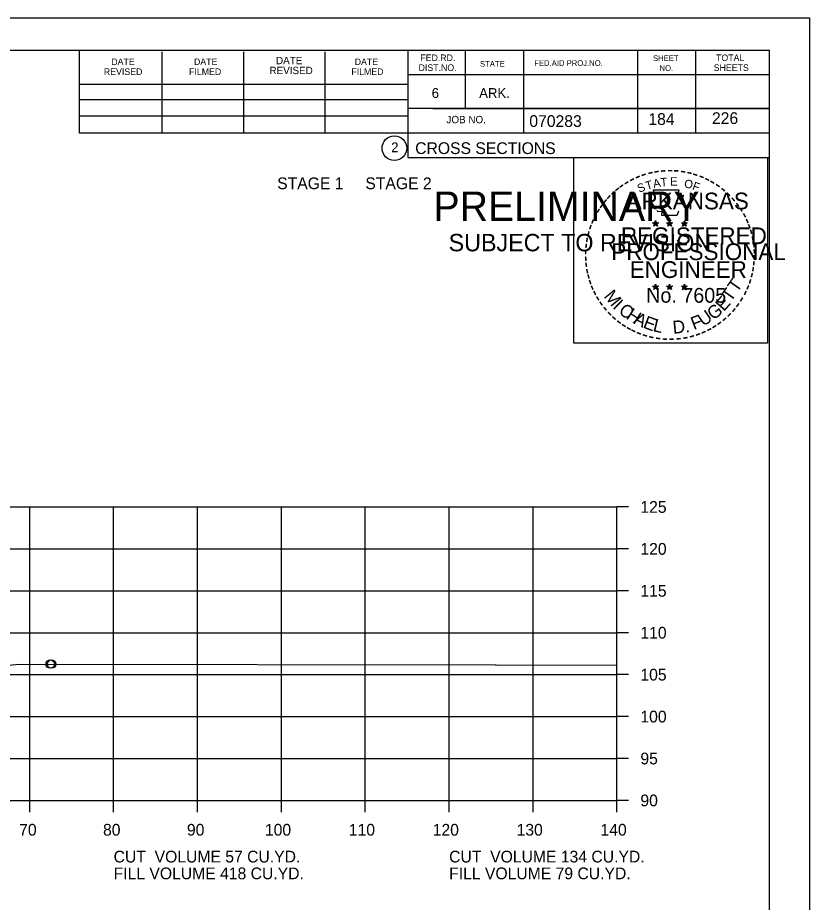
# Model space of a CAD drawing. Extents: x 1175611 to 1176402, y -433344 to -416213.
# Drawn here: x 1175849.5 to 1175943.9, y -425342.2 to -425236.7 of the extents above; entities that cross this region are included whole.
import ezdxf

# ---------------------------------------------------------------- set-up
doc = ezdxf.new("R2010")
doc.units = 0
for name, color, linetype in [('Default', 7, 'Continuous'), ('R_Axis', 7, 'Continuous'), ('R_Axis Annot', 7, 'Continuous'), ('R_Border', 7, 'Continuous'), ('R_Border Notes', 7, 'Continuous'), ('R_Border PE', 7, 'Continuous'), ('R_Border Prem', 7, 'Continuous'), ('R_Exist Surface', 7, 'Continuous'), ('R_Grid', 7, 'Continuous'), ('R_No Plot', 7, 'Continuous')]:
    doc.layers.add(name, color=color, linetype=linetype)

msp = doc.modelspace()

# ---------------------------------------------------------------- linework, layer by layer
at = {"layer": 'R_Axis'}
for p, q in [((1175920.97, -425330.04), (1175920.97, -425295.04)), ((1175922.37, -425295.04), (1175920.97, -425295.04)), ((1175922.37, -425300.04), (1175920.97, -425300.04)), ((1175922.37, -425305.04), (1175920.97, -425305.04)), ((1175922.37, -425310.04), (1175920.97, -425310.04)), ((1175922.37, -425315.04), (1175920.97, -425315.04)), ((1175922.37, -425320.04), (1175920.97, -425320.04)), ((1175922.37, -425325.04), (1175920.97, -425325.04)), ((1175640.97, -425330.04), (1175920.97, -425330.04)), ((1175850.97, -425331.44), (1175850.97, -425330.04)), ((1175860.97, -425331.44), (1175860.97, -425330.04)), ((1175870.97, -425331.44), (1175870.97, -425330.04)), ((1175880.97, -425331.44), (1175880.97, -425330.04)), ((1175890.97, -425331.44), (1175890.97, -425330.04)), ((1175900.97, -425331.44), (1175900.97, -425330.04)), ((1175910.97, -425331.44), (1175910.97, -425330.04)), ((1175920.97, -425331.44), (1175920.97, -425330.04)), ((1175922.37, -425330.04), (1175920.97, -425330.04))]:
    msp.add_line(p, q, dxfattribs=at)
at = {"layer": 'R_Border'}
for p, q in [((1175622.97, -425240.58), (1175939.15, -425240.58)), ((1175856.89, -425250.46), (1175856.89, -425240.58)), ((1175866.75, -425250.46), (1175866.75, -425240.78)), ((1175876.51, -425250.46), (1175876.51, -425240.78)), ((1175886.19, -425250.46), (1175886.19, -425240.78)), ((1175896.05, -425240.58), (1175896.05, -425253.38)), ((1175902.89, -425240.58), (1175902.89, -425247.52)), ((1175909.83, -425240.58), (1175909.83, -425250.46)), ((1175923.41, -425240.58), (1175923.41, -425250.46)), ((1175930.35, -425240.58), (1175930.35, -425250.46)), ((1175939.15, -425446.04), (1175939.15, -425240.58)), ((1175939.15, -425243.52), (1175896.05, -425243.52)), ((1175939.15, -425243.5), (1175939.15, -425243.5)), ((1175856.89, -425244.6), (1175896.05, -425244.6)), ((1175856.89, -425246.46), (1175896.05, -425246.46)), ((1175939.15, -425247.52), (1175896.05, -425247.52)), ((1175899.01, -425247.52), (1175939.15, -425247.52)), ((1175856.89, -425250.46), (1175856.89, -425248.4)), ((1175856.89, -425248.4), (1175896.05, -425248.4)), ((1175939.15, -425250.46), (1175856.89, -425250.46)), ((1175896.05, -425253.38), (1175939.15, -425253.38))]:
    msp.add_line(p, q, dxfattribs=at)
msp.add_circle((1175894.44, -425252.25), 1.47, dxfattribs=at)
at = {"layer": 'R_Border PE'}
for p, q in [((1175925.23, -425261.14), (1175925.58, -425261.25)), ((1175925.23, -425261.14), (1175925.49, -425261.18)), ((1175925.23, -425261.14), (1175925.47, -425261.26)), ((1175925.37, -425261.55), (1175925.58, -425261.25)), ((1175925.37, -425261.55), (1175925.49, -425261.3)), ((1175925.37, -425261.55), (1175925.58, -425261.33)), ((1175925.58, -425260.88), (1175925.54, -425261.14)), ((1175925.58, -425261.25), (1175925.58, -425260.88)), ((1175925.58, -425260.88), (1175925.63, -425261.13)), ((1175925.93, -425261.14), (1175925.58, -425261.25)), ((1175925.8, -425261.55), (1175925.58, -425261.25)), ((1175925.8, -425261.55), (1175925.58, -425261.33)), ((1175925.93, -425261.14), (1175925.64, -425261.19)), ((1175925.8, -425261.55), (1175925.66, -425261.25)), ((1175925.93, -425261.14), (1175925.73, -425261.24)), ((1175926.9, -425261.14), (1175927.25, -425261.25)), ((1175926.9, -425261.14), (1175927.16, -425261.18)), ((1175926.9, -425261.14), (1175927.14, -425261.26)), ((1175927.04, -425261.55), (1175927.25, -425261.25)), ((1175927.04, -425261.55), (1175927.16, -425261.3)), ((1175927.04, -425261.55), (1175927.25, -425261.33)), ((1175927.25, -425260.88), (1175927.21, -425261.14)), ((1175927.25, -425261.25), (1175927.25, -425260.88)), ((1175927.25, -425260.88), (1175927.3, -425261.13)), ((1175927.6, -425261.14), (1175927.25, -425261.25)), ((1175927.47, -425261.55), (1175927.25, -425261.25)), ((1175927.47, -425261.55), (1175927.25, -425261.33)), ((1175927.6, -425261.14), (1175927.31, -425261.19)), ((1175927.47, -425261.55), (1175927.33, -425261.25)), ((1175927.6, -425261.14), (1175927.4, -425261.24)), ((1175928.67, -425261.15), (1175929.02, -425261.26)), ((1175928.67, -425261.15), (1175928.92, -425261.19)), ((1175928.67, -425261.15), (1175928.91, -425261.27)), ((1175928.8, -425261.56), (1175929.02, -425261.26)), ((1175928.8, -425261.56), (1175928.93, -425261.31)), ((1175928.8, -425261.56), (1175929.02, -425261.34)), ((1175929.02, -425260.9), (1175928.98, -425261.15)), ((1175929.02, -425261.26), (1175929.02, -425260.9)), ((1175929.02, -425260.9), (1175929.07, -425261.15)), ((1175929.36, -425261.15), (1175929.02, -425261.26)), ((1175929.23, -425261.56), (1175929.02, -425261.26)), ((1175929.23, -425261.56), (1175929.02, -425261.34)), ((1175929.36, -425261.15), (1175929.08, -425261.2)), ((1175929.23, -425261.56), (1175929.09, -425261.27)), ((1175929.36, -425261.15), (1175929.16, -425261.25)), ((1175925.23, -425268.71), (1175925.58, -425268.82)), ((1175925.23, -425268.71), (1175925.48, -425268.76)), ((1175925.23, -425268.71), (1175925.47, -425268.83)), ((1175925.36, -425269.12), (1175925.58, -425268.82)), ((1175925.36, -425269.12), (1175925.49, -425268.87)), ((1175925.36, -425269.12), (1175925.58, -425268.9)), ((1175925.58, -425268.46), (1175925.54, -425268.71)), ((1175925.58, -425268.82), (1175925.58, -425268.46)), ((1175925.58, -425268.46), (1175925.63, -425268.71)), ((1175925.93, -425268.71), (1175925.58, -425268.82)), ((1175925.79, -425269.12), (1175925.58, -425268.82)), ((1175925.79, -425269.12), (1175925.58, -425268.9)), ((1175925.93, -425268.71), (1175925.64, -425268.76)), ((1175925.79, -425269.12), (1175925.66, -425268.83)), ((1175925.93, -425268.71), (1175925.72, -425268.81)), ((1175926.9, -425268.71), (1175927.25, -425268.82)), ((1175926.9, -425268.71), (1175927.15, -425268.76)), ((1175926.9, -425268.71), (1175927.14, -425268.83)), ((1175927.03, -425269.12), (1175927.25, -425268.82)), ((1175927.03, -425269.12), (1175927.16, -425268.87)), ((1175927.03, -425269.12), (1175927.25, -425268.9)), ((1175927.25, -425268.46), (1175927.21, -425268.71)), ((1175927.25, -425268.82), (1175927.25, -425268.46)), ((1175927.25, -425268.46), (1175927.3, -425268.71)), ((1175927.6, -425268.71), (1175927.25, -425268.82)), ((1175927.46, -425269.12), (1175927.25, -425268.82)), ((1175927.46, -425269.12), (1175927.25, -425268.9)), ((1175927.6, -425268.71), (1175927.31, -425268.76)), ((1175927.46, -425269.12), (1175927.32, -425268.83)), ((1175927.6, -425268.71), (1175927.39, -425268.81)), ((1175928.67, -425268.72), (1175929.02, -425268.83)), ((1175928.67, -425268.72), (1175928.92, -425268.77)), ((1175928.67, -425268.72), (1175928.9, -425268.84)), ((1175928.8, -425269.13), (1175929.02, -425268.83)), ((1175928.8, -425269.13), (1175928.93, -425268.88)), ((1175928.8, -425269.13), (1175929.01, -425268.91)), ((1175929.02, -425268.47), (1175928.97, -425268.72)), ((1175929.23, -425269.13), (1175929.01, -425268.91)), ((1175929.02, -425268.83), (1175929.02, -425268.47)), ((1175929.02, -425268.47), (1175929.06, -425268.72)), ((1175929.36, -425268.72), (1175929.02, -425268.83)), ((1175929.23, -425269.13), (1175929.02, -425268.83)), ((1175929.36, -425268.72), (1175929.08, -425268.77)), ((1175929.23, -425269.13), (1175929.09, -425268.84)), ((1175929.36, -425268.72), (1175929.16, -425268.82))]:
    msp.add_line(p, q, dxfattribs=at)
for points in [[(1175925.28, -425257.26), (1175925.54, -425258.09)], [(1175928.79, -425258.18), (1175928.93, -425257.9), (1175928.24, -425257.92), (1175928.39, -425257.26), (1175925.28, -425257.26)], [(1175925.77, -425259.68), (1175925.77, -425259.77), (1175926.33, -425259.79), (1175926.28, -425260.26), (1175928.15, -425260.26), (1175928.35, -425259.73)], [(1175925.58, -425260.88), (1175925.8, -425261.55), (1175925.23, -425261.14), (1175925.93, -425261.14), (1175925.37, -425261.55), (1175925.58, -425260.88)], [(1175927.25, -425260.88), (1175927.47, -425261.55), (1175926.9, -425261.14), (1175927.6, -425261.14), (1175927.04, -425261.55), (1175927.25, -425260.88)], [(1175929.02, -425260.9), (1175929.23, -425261.56), (1175928.67, -425261.15), (1175929.36, -425261.15), (1175928.8, -425261.56), (1175929.02, -425260.9)], [(1175925.58, -425268.46), (1175925.79, -425269.12), (1175925.23, -425268.71), (1175925.93, -425268.71), (1175925.36, -425269.12), (1175925.58, -425268.46)], [(1175927.25, -425268.46), (1175927.46, -425269.12), (1175926.9, -425268.71), (1175927.6, -425268.71), (1175927.03, -425269.12), (1175927.25, -425268.46)], [(1175929.02, -425268.47), (1175929.23, -425269.13), (1175928.67, -425268.72), (1175929.36, -425268.72), (1175928.8, -425269.13), (1175929.02, -425268.47)]]:
    msp.add_lwpolyline(points, dxfattribs=at)
for centre, radius in [((1175925.58, -425261.25), 0.172), ((1175925.58, -425261.25), 0.145), ((1175925.58, -425261.25), 0.116), ((1175925.58, -425261.25), 0.0991), ((1175925.58, -425261.25), 0.0747), ((1175925.58, -425261.25), 0.0495), ((1175925.58, -425261.25), 0.0296), ((1175927.25, -425261.25), 0.172), ((1175927.25, -425261.25), 0.145), ((1175927.25, -425261.25), 0.116), ((1175927.25, -425261.25), 0.0991), ((1175927.25, -425261.25), 0.0747), ((1175927.25, -425261.25), 0.0495), ((1175927.25, -425261.25), 0.0296), ((1175929.02, -425261.26), 0.172), ((1175929.02, -425261.26), 0.145), ((1175929.02, -425261.26), 0.116), ((1175929.02, -425261.26), 0.0991), ((1175929.02, -425261.26), 0.0747), ((1175929.02, -425261.26), 0.0495), ((1175929.02, -425261.26), 0.0296), ((1175925.58, -425268.82), 0.172), ((1175925.58, -425268.82), 0.145), ((1175925.58, -425268.82), 0.116), ((1175925.58, -425268.82), 0.0991), ((1175925.58, -425268.82), 0.0747), ((1175925.58, -425268.82), 0.0495), ((1175925.58, -425268.82), 0.0296), ((1175927.25, -425268.82), 0.172), ((1175927.25, -425268.82), 0.145), ((1175927.25, -425268.82), 0.116), ((1175927.25, -425268.82), 0.0991), ((1175927.25, -425268.82), 0.0747), ((1175927.25, -425268.82), 0.0495), ((1175927.25, -425268.82), 0.0296), ((1175929.01, -425268.83), 0.172), ((1175929.01, -425268.83), 0.145), ((1175929.01, -425268.83), 0.116), ((1175929.01, -425268.83), 0.0991), ((1175929.01, -425268.83), 0.0747), ((1175929.01, -425268.83), 0.0495), ((1175929.01, -425268.83), 0.0296)]:
    msp.add_circle(centre, radius, dxfattribs=at)
at = {"layer": 'R_Exist Surface'}
msp.add_lwpolyline([(1175848.4, -425313.91), (1175849.77, -425313.78), (1175906.46, -425313.85), (1175906.57, -425313.85), (1175906.58, -425313.85), (1175920.97, -425313.91)], dxfattribs=at)
at = {"layer": 'R_Grid'}
for p, q in [((1175640.97, -425295.04), (1175920.97, -425295.04)), ((1175850.97, -425330.04), (1175850.97, -425295.04)), ((1175860.97, -425330.04), (1175860.97, -425295.04)), ((1175870.97, -425330.04), (1175870.97, -425295.04)), ((1175880.97, -425330.04), (1175880.97, -425295.04)), ((1175890.97, -425330.04), (1175890.97, -425295.04)), ((1175900.97, -425330.04), (1175900.97, -425295.04)), ((1175910.97, -425330.04), (1175910.97, -425295.04)), ((1175920.97, -425330.04), (1175920.97, -425295.04)), ((1175640.97, -425300.04), (1175920.97, -425300.04)), ((1175640.97, -425305.04), (1175920.97, -425305.04)), ((1175640.97, -425310.04), (1175920.97, -425310.04)), ((1175640.97, -425315.04), (1175920.97, -425315.04)), ((1175640.97, -425320.04), (1175920.97, -425320.04)), ((1175640.97, -425325.04), (1175920.97, -425325.04)), ((1175640.97, -425330.04), (1175920.97, -425330.04))]:
    msp.add_line(p, q, dxfattribs=at)
at = {"layer": 'R_No Plot'}
msp.add_line((1175610.57, -425236.69), (1175943.91, -425236.69), dxfattribs=at)
for points in [[(1175610.57, -425236.69), (1175943.91, -425236.69), (1175943.91, -425450.03), (1175610.57, -425450.03)], [(1175915.82, -425253.35), (1175938.92, -425253.35), (1175938.92, -425275.5), (1175915.82, -425275.5)]]:
    msp.add_lwpolyline(points, close=True, dxfattribs=at)
for centre in [(1175853.41, -425313.78), (1175853.57, -425313.78)]:
    msp.add_circle(centre, 0.5, dxfattribs=at)

# ---------------------------------------------------------------- texts
at = {"layer": 'Default'}
for s, p in [('STAGE 1     STAGE 2', (1175880.47, -425257.14)), ('CUT  VOLUME 57 CU.YD.', (1175860.97, -425337.44)), ('CUT  VOLUME 134 CU.YD.', (1175900.97, -425337.44)), ('FILL VOLUME 418 CU.YD.', (1175860.97, -425339.44)), ('FILL VOLUME 79 CU.YD.', (1175900.97, -425339.44))]:
    msp.add_text(s, height=1.4, dxfattribs=at).set_placement(p)
at = {"layer": 'R_Axis Annot'}
for s, p in [('125', (1175923.77, -425295.74)), ('120', (1175923.77, -425300.74)), ('115', (1175923.77, -425305.74)), ('110', (1175923.77, -425310.74)), ('105', (1175923.77, -425315.74)), ('100', (1175923.77, -425320.74)), ('95', (1175923.77, -425325.74)), ('90', (1175923.77, -425330.74)), ('70', (1175849.71, -425334.24)), ('80', (1175859.71, -425334.24)), ('90', (1175869.71, -425334.24)), ('100', (1175879.01, -425334.24)), ('110', (1175889.01, -425334.24)), ('120', (1175899.01, -425334.24)), ('130', (1175909.01, -425334.24)), ('140', (1175919.01, -425334.24))]:
    msp.add_text(s, height=1.4, dxfattribs=at).set_placement(p)
at = {"layer": 'R_Border'}
for s, height, p in [('DATE', 0.782, (1175860.69, -425242.34)), ('DATE', 0.782, (1175870.55, -425242.34)), ('DATE', 0.879, (1175880.33, -425242.24)), ('DATE', 0.782, (1175889.71, -425242.34)), ('FED.RD.', 0.782, (1175897.53, -425241.86)), ('SHEET', 0.684, (1175925.27, -425241.86)), ('TOTAL', 0.782, (1175932.79, -425241.86)), ('REVISED', 0.879, (1175879.55, -425243.42)), ('DIST.NO.', 0.782, (1175897.33, -425243.04)), ('STATE', 0.684, (1175904.65, -425242.54)), ('FED.AID PROJ.NO.', 0.684, (1175911.11, -425242.44)), ('NO.', 0.684, (1175926.05, -425243.04)), ('SHEETS', 0.782, (1175932.51, -425243.04)), ('REVISED', 0.782, (1175859.81, -425243.52)), ('FILMED', 0.782, (1175869.97, -425243.52)), ('FILMED', 0.782, (1175889.31, -425243.52)), ('6', 1.17, (1175898.89, -425246.26)), ('ARK.', 1.172, (1175904.55, -425246.26)), ('JOB NO.', 0.879, (1175900.65, -425249.28)), ('070283', 1.4, (1175910.53, -425249.72)), ('2', 1.17, (1175894.06, -425252.73)), ('CROSS SECTIONS', 1.4, (1175896.92, -425252.95))]:
    msp.add_text(s, height=height, rotation=360, dxfattribs=at).set_placement(p)
at = {"layer": 'R_Border Notes'}
for s, p in [('184', (1175924.72, -425249.48)), ('226', (1175932.3, -425249.37))]:
    msp.add_text(s, height=1.4, dxfattribs=at).set_placement(p)
at = {"layer": 'R_Border PE'}
for s, height, rotation, p in [('-', 1.6, 19.1761, (1175924.02, -425256.13)), ('-', 1.6, 13.6301, (1175924.77, -425255.89)), ('-', 1.6, 10.2193, (1175925.45, -425255.73)), ('-', 1.6, 5.8968, (1175926.18, -425255.62)), ('-', 1.6, 0.1862, (1175926.95, -425255.55)), ('-', 1.6, 357.743, (1175927.67, -425255.56)), ('-', 1.6, 352.1617, (1175928.42, -425255.62)), ('-', 1.6, 347.2049, (1175929.14, -425255.73)), ('-', 1.6, 342.3362, (1175929.77, -425255.89)), ('-', 1.6, 34.0636, (1175922.16, -425257.09)), ('-', 1.6, 28.7918, (1175922.76, -425256.72)), ('-', 1.6, 24.3072, (1175923.39, -425256.4)), ('T', 1, 16.4036, (1175924.54, -425257.25)), ('A', 1, 11.2132, (1175925.37, -425257)), ('T', 1, 6.0228, (1175926.22, -425256.83)), ('E', 1, 0.8323, (1175927.32, -425256.72)), ('O', 1, 350.4515, (1175928.93, -425256.93)), ('F', 1, 340.0707, (1175929.88, -425257.16)), ('-', 1.6, 337.8551, (1175930.51, -425256.11)), ('-', 1.6, 334.1211, (1175931.14, -425256.38)), ('-', 1.6, 329.6409, (1175931.72, -425256.66)), ('-', 1.6, 42.9622, (1175920.67, -425258.28)), ('-', 1.6, 38.9507, (1175921.1, -425257.86)), ('-', 1.6, 36.2317, (1175921.58, -425257.48)), ('S', 1, 21.594, (1175923.63, -425257.58)), ('-', 1.6, 325.8627, (1175932.36, -425257.02)), ('-', 1.6, 320.5297, (1175932.97, -425257.45)), ('-', 1.6, 50.6142, (1175919.82, -425259.24)), ('-', 1.6, 48.423, (1175920.22, -425258.76)), ('ARKANSAS', 2, 360, (1175922.13, -425259.55)), ('-', 1.6, 315.5786, (1175933.57, -425257.94)), ('-', 1.6, 309.8797, (1175934.14, -425258.49)), ('-', 1.6, 58.0706, (1175919.08, -425260.34)), ('-', 1.6, 54.2325, (1175919.41, -425259.81)), ('-', 1.6, 306.6522, (1175934.66, -425259.09)), ('-', 1.4, 303.6753, (1175935.15, -425259.66)), ('-', 1.6, 62.8713, (1175918.77, -425260.95)), ('-', 1.6, 299.6684, (1175935.47, -425260.26)), ('-', 1.6, 72.3945, (1175918.29, -425262.19)), ('-', 1.6, 67.7743, (1175918.51, -425261.56)), ('DWB', 0.01, 360, (1175925.57, -425261.25)), ('DWB', 0.01, 360, (1175927.24, -425261.25)), ('DWB', 0.01, 360, (1175929, -425261.27)), ('-', 1.6, 294.6628, (1175935.79, -425260.88)), ('-', 1.6, 290.5728, (1175936.05, -425261.45)), ('-', 1.6, 75.461, (1175918.09, -425262.91)), ('REGISTERED', 2, 360, (1175921.45, -425263.7)), ('-', 1.6, 285.1233, (1175936.28, -425262.03)), ('-', 1.6, 85.1863, (1175917.89, -425264.31)), ('-', 1.6, 81.2013, (1175917.96, -425263.62)), ('PROFESSIONAL', 2, 360, (1175920.3, -425265.6)), ('-', 1.6, 280.5493, (1175936.48, -425262.78)), ('-', 1.6, 276.5962, (1175936.65, -425263.54)), ('-', 1.6, 89.0622, (1175917.86, -425265.01)), ('-', 1.6, 274.3301, (1175936.71, -425264.27)), ('-', 1.6, 94.1959, (1175917.9, -425265.74)), ('ENGINEER', 2, 360, (1175922.49, -425267.73)), ('-', 1.6, 263.5172, (1175936.72, -425265.56)), ('-', 1.6, 269.9407, (1175936.74, -425264.9)), ('-', 1.6, 98.9479, (1175917.97, -425266.4)), ('-', 1.6, 101.7149, (1175918.1, -425267.14)), ('-', 1.6, 260.9953, (1175936.65, -425266.22)), ('-', 1.6, 105.4578, (1175918.27, -425267.73)), ('-', 1.6, 109.0874, (1175918.48, -425268.36)), ('T', 1.54, 55.055, (1175935.3, -425269.56)), ('-', 1.6, 252.8681, (1175936.36, -425267.62)), ('-', 1.6, 255.7626, (1175936.54, -425266.9)), ('-', 1.6, 114.0643, (1175918.73, -425268.96)), ('No. 7605', 1.757, 360, (1175924.46, -425270.68)), ('DWB', 0.01, 360, (1175925.56, -425268.83)), ('DWB', 0.01, 360, (1175927.23, -425268.83)), ('DWB', 0.01, 360, (1175929, -425268.84)), ('T', 1.54, 55.055, (1175934.57, -425270.68)), ('-', 1.6, 247.8887, (1175936.14, -425268.29)), ('-', 1.6, 115.7289, (1175919.04, -425269.58)), ('-', 1.6, 120.4471, (1175919.4, -425270.16)), ('M', 1.54, 308.9175, (1175919.35, -425269.93)), ('E', 1.54, 48.7313, (1175933.72, -425271.8)), ('-', 1.6, 239.0712, (1175935.48, -425269.67)), ('-', 1.6, 244.6197, (1175935.87, -425268.92)), ('-', 1.6, 125.8934, (1175919.8, -425270.72)), ('I', 1.54, 316.4636, (1175920.39, -425271.25)), ('C', 1.54, 324.0197, (1175921.06, -425271.87)), ('G', 1.54, 38.2173, (1175932.47, -425272.82)), ('-', 1.6, 233.8452, (1175935.08, -425270.32)), ('-', 1.6, 130.7181, (1175920.26, -425271.27)), ('-', 1.6, 134.2238, (1175920.78, -425271.82)), ('H', 1.54, 327.5342, (1175921.97, -425272.53)), ('A', 1.54, 332.5513, (1175922.83, -425273.07)), ('F', 1.54, 20.8202, (1175930.13, -425273.95)), ('U', 1.54, 34.4052, (1175931.27, -425273.56)), ('-', 1.6, 225.7653, (1175934.17, -425271.45)), ('-', 1.6, 231.2538, (1175934.65, -425270.89)), ('-', 1.6, 138.9338, (1175921.3, -425272.28)), ('-', 1.6, 144.6463, (1175921.86, -425272.69)), ('-', 1.6, 148.0898, (1175922.42, -425273.06)), ('E', 1.54, 339.2068, (1175923.99, -425273.63)), ('L', 1.54, 346.2929, (1175925.18, -425274.05)), ('D.', 1.54, 5.2602, (1175927.68, -425274.39)), ('-', 1.6, 215.7363, (1175933.1, -425272.43)), ('-', 1.6, 221.0851, (1175933.65, -425271.96)), ('-', 1.6, 151.5704, (1175923, -425273.39)), ('-', 1.6, 154.6002, (1175923.52, -425273.63)), ('-', 1.6, 158.5612, (1175924.15, -425273.89)), ('-', 1.6, 200.7184, (1175930.76, -425273.76)), ('-', 1.6, 204.2516, (1175931.38, -425273.49)), ('-', 1.6, 207.3568, (1175932.01, -425273.17)), ('-', 1.6, 212.2491, (1175932.56, -425272.82)), ('-', 1.6, 162.7983, (1175924.83, -425274.1)), ('-', 1.6, 167.5555, (1175925.55, -425274.26)), ('-', 1.6, 173.1155, (1175926.32, -425274.37)), ('-', 1.6, 176.5183, (1175927.07, -425274.43)), ('-', 1.6, 181.5918, (1175927.81, -425274.41)), ('-', 1.6, 185.8167, (1175928.62, -425274.33)), ('-', 1.6, 191.2858, (1175929.36, -425274.2)), ('-', 1.6, 195.4743, (1175930.09, -425274))]:
    msp.add_text(s, height=height, rotation=rotation, dxfattribs=at).set_placement(p)
at = {"layer": 'R_Border Prem'}
for s, height, p in [('PRELIMINARY', 3.5, (1175899.1, -425260.92)), ('DWB', 0.01, (1175899.85, -425259.07)), ('SUBJECT TO REVISION', 2.0751, (1175900.91, -425264.55))]:
    msp.add_text(s, height=height, rotation=360, dxfattribs=at).set_placement(p)

doc.saveas('drawing.dxf')
